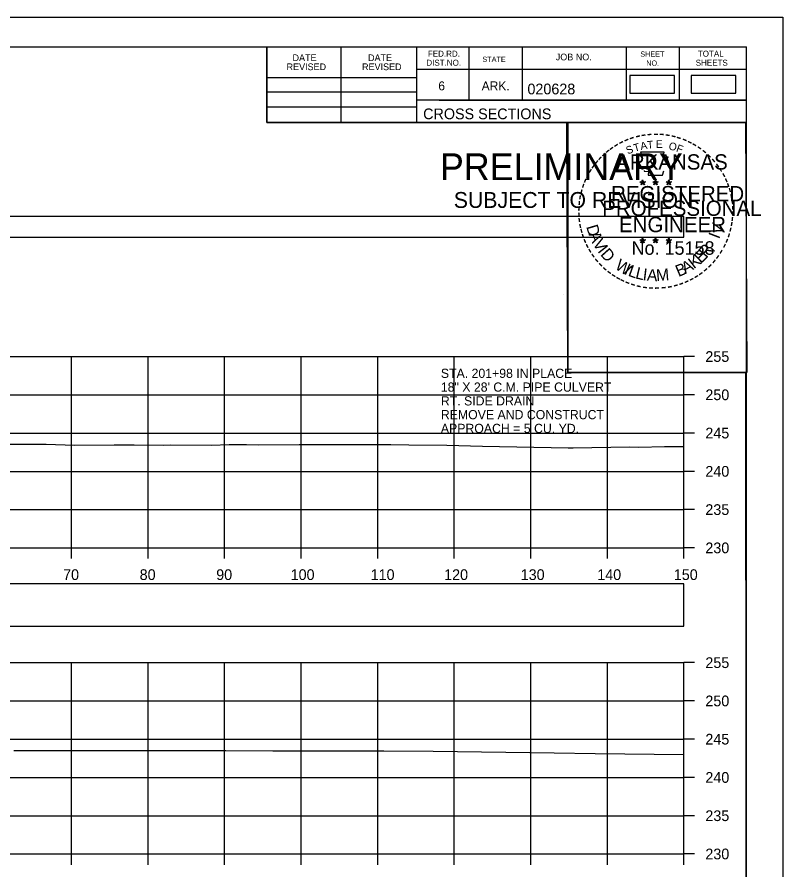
# Model space of a CAD drawing. Extents: x 1369627 to 1374022, y 380035 to 398173.
# Drawn here: x 1372161.4 to 1372261.5, y 380567.3 to 380678.8 of the extents above; entities that cross this region are included whole.
import ezdxf

# ---------------------------------------------------------------- set-up
doc = ezdxf.new("R2010")
doc.units = 0
for name, color, linetype in [('Default', 7, 'Continuous'), ('R_Axis', 7, 'Continuous'), ('R_Axis Annot', 7, 'Continuous'), ('R_Border', 7, 'Continuous'), ('R_Border PE', 7, 'Continuous'), ('R_Border Prem', 7, 'Continuous'), ('R_Exist Surface', 7, 'Continuous'), ('R_Grid', 7, 'Continuous'), ('R_No Plot', 7, 'Continuous'), ('R_Water', 7, 'Continuous')]:
    doc.layers.add(name, color=color, linetype=linetype)

msp = doc.modelspace()

# ---------------------------------------------------------------- linework, layer by layer
at = {"layer": 'Default'}
for points in [[(1372241.46, 380668.86), (1372247.3, 380668.86), (1372247.3, 380671.17), (1372241.46, 380671.17)], [(1372249.48, 380668.86), (1372255.32, 380668.86), (1372255.32, 380671.17), (1372249.48, 380671.17)], [(1371948.53, 380650.04), (1372248.53, 380650.04), (1372248.53, 380652.74), (1371948.53, 380652.74)], [(1371948.53, 380599.19), (1372248.53, 380599.19), (1372248.53, 380604.72), (1371948.53, 380604.72)]]:
    msp.add_lwpolyline(points, close=True, dxfattribs=at)
at = {"layer": 'R_Axis'}
for p, q in [((1372248.53, 380609.43), (1372248.53, 380634.43)), ((1372249.93, 380634.43), (1372248.53, 380634.43)), ((1372249.93, 380629.43), (1372248.53, 380629.43)), ((1372249.93, 380624.43), (1372248.53, 380624.43)), ((1372249.93, 380619.43), (1372248.53, 380619.43)), ((1372249.93, 380614.43), (1372248.53, 380614.43)), ((1371948.53, 380609.43), (1372248.53, 380609.43)), ((1372168.53, 380608.03), (1372168.53, 380609.43)), ((1372178.53, 380608.03), (1372178.53, 380609.43)), ((1372188.53, 380608.03), (1372188.53, 380609.43)), ((1372198.53, 380608.03), (1372198.53, 380609.43)), ((1372208.53, 380608.03), (1372208.53, 380609.43)), ((1372218.53, 380608.03), (1372218.53, 380609.43)), ((1372228.53, 380608.03), (1372228.53, 380609.43)), ((1372238.53, 380608.03), (1372238.53, 380609.43)), ((1372248.53, 380608.03), (1372248.53, 380609.43)), ((1372249.93, 380609.43), (1372248.53, 380609.43)), ((1372248.53, 380569.43), (1372248.53, 380594.43)), ((1372249.93, 380594.43), (1372248.53, 380594.43)), ((1372249.93, 380589.43), (1372248.53, 380589.43)), ((1372249.93, 380584.43), (1372248.53, 380584.43)), ((1372249.93, 380579.43), (1372248.53, 380579.43)), ((1372249.93, 380574.43), (1372248.53, 380574.43)), ((1371948.53, 380569.43), (1372248.53, 380569.43)), ((1372168.53, 380568.03), (1372168.53, 380569.43)), ((1372178.53, 380568.03), (1372178.53, 380569.43)), ((1372188.53, 380568.03), (1372188.53, 380569.43)), ((1372198.53, 380568.03), (1372198.53, 380569.43)), ((1372208.53, 380568.03), (1372208.53, 380569.43)), ((1372218.53, 380568.03), (1372218.53, 380569.43)), ((1372228.53, 380568.03), (1372228.53, 380569.43)), ((1372238.53, 380568.03), (1372238.53, 380569.43)), ((1372248.53, 380568.03), (1372248.53, 380569.43)), ((1372249.93, 380569.43), (1372248.53, 380569.43))]:
    msp.add_line(p, q, dxfattribs=at)
at = {"layer": 'R_Border'}
for p, q in [((1371940.53, 380674.89), (1372256.71, 380674.89)), ((1372194.07, 380665.01), (1372194.07, 380674.89)), ((1372203.75, 380665.01), (1372203.75, 380674.89)), ((1372213.61, 380674.89), (1372213.61, 380665.01)), ((1372220.45, 380674.89), (1372220.45, 380667.95)), ((1372227.39, 380674.89), (1372227.39, 380667.95)), ((1372240.97, 380674.89), (1372240.97, 380667.95)), ((1372247.91, 380674.89), (1372247.91, 380667.95)), ((1372256.71, 380469.43), (1372256.71, 380674.89)), ((1372256.71, 380671.95), (1372213.61, 380671.95)), ((1372256.71, 380671.97), (1372256.71, 380671.97)), ((1372194.07, 380670.87), (1372213.61, 380670.87)), ((1372194.07, 380669.01), (1372213.61, 380669.01)), ((1372256.71, 380667.95), (1372213.61, 380667.95)), ((1372216.57, 380667.95), (1372256.71, 380667.95)), ((1372194.07, 380667.07), (1372213.61, 380667.07)), ((1372256.71, 380665.01), (1372194.07, 380665.01))]:
    msp.add_line(p, q, dxfattribs=at)
at = {"layer": 'R_Border PE'}
for p, q in [((1372242.79, 380657.27), (1372243.14, 380657.16)), ((1372242.79, 380657.27), (1372243.05, 380657.23)), ((1372242.79, 380657.27), (1372243.03, 380657.15)), ((1372242.93, 380656.86), (1372243.14, 380657.16)), ((1372242.93, 380656.86), (1372243.05, 380657.11)), ((1372242.93, 380656.86), (1372243.14, 380657.08)), ((1372243.14, 380657.52), (1372243.1, 380657.27)), ((1372243.14, 380657.16), (1372243.14, 380657.52)), ((1372243.14, 380657.52), (1372243.19, 380657.27)), ((1372243.49, 380657.27), (1372243.14, 380657.16)), ((1372243.36, 380656.86), (1372243.14, 380657.16)), ((1372243.36, 380656.86), (1372243.14, 380657.08)), ((1372243.49, 380657.27), (1372243.2, 380657.22)), ((1372243.36, 380656.86), (1372243.22, 380657.15)), ((1372243.49, 380657.27), (1372243.29, 380657.17)), ((1372244.46, 380657.27), (1372244.81, 380657.16)), ((1372244.46, 380657.27), (1372244.72, 380657.23)), ((1372244.46, 380657.27), (1372244.7, 380657.15)), ((1372244.6, 380656.86), (1372244.81, 380657.16)), ((1372244.6, 380656.86), (1372244.72, 380657.11)), ((1372244.6, 380656.86), (1372244.81, 380657.08)), ((1372244.81, 380657.52), (1372244.77, 380657.27)), ((1372244.81, 380657.16), (1372244.81, 380657.52)), ((1372244.81, 380657.52), (1372244.86, 380657.27)), ((1372245.16, 380657.27), (1372244.81, 380657.16)), ((1372245.03, 380656.86), (1372244.81, 380657.16)), ((1372245.03, 380656.86), (1372244.81, 380657.08)), ((1372245.16, 380657.27), (1372244.87, 380657.22)), ((1372245.03, 380656.86), (1372244.89, 380657.15)), ((1372245.16, 380657.27), (1372244.96, 380657.17)), ((1372246.23, 380657.26), (1372246.58, 380657.15)), ((1372246.23, 380657.26), (1372246.48, 380657.21)), ((1372246.23, 380657.26), (1372246.47, 380657.14)), ((1372246.36, 380656.85), (1372246.58, 380657.15)), ((1372246.36, 380656.85), (1372246.49, 380657.09)), ((1372246.36, 380656.85), (1372246.58, 380657.07)), ((1372246.58, 380657.51), (1372246.54, 380657.26)), ((1372246.58, 380657.15), (1372246.58, 380657.51)), ((1372246.58, 380657.51), (1372246.63, 380657.26)), ((1372246.92, 380657.26), (1372246.58, 380657.15)), ((1372246.79, 380656.85), (1372246.58, 380657.15)), ((1372246.79, 380656.85), (1372246.58, 380657.06)), ((1372246.92, 380657.26), (1372246.64, 380657.21)), ((1372246.79, 380656.85), (1372246.65, 380657.14)), ((1372246.92, 380657.26), (1372246.72, 380657.16)), ((1372242.79, 380649.7), (1372243.14, 380649.59)), ((1372242.79, 380649.7), (1372243.04, 380649.65)), ((1372242.79, 380649.7), (1372243.03, 380649.58)), ((1372242.92, 380649.29), (1372243.14, 380649.59)), ((1372242.92, 380649.29), (1372243.05, 380649.53)), ((1372242.92, 380649.29), (1372243.14, 380649.51)), ((1372243.14, 380649.95), (1372243.1, 380649.7)), ((1372243.14, 380649.59), (1372243.14, 380649.95)), ((1372243.14, 380649.95), (1372243.19, 380649.7)), ((1372243.49, 380649.7), (1372243.14, 380649.59)), ((1372243.35, 380649.29), (1372243.14, 380649.59)), ((1372243.35, 380649.29), (1372243.14, 380649.5)), ((1372243.49, 380649.7), (1372243.2, 380649.65)), ((1372243.35, 380649.29), (1372243.22, 380649.58)), ((1372243.49, 380649.7), (1372243.28, 380649.6)), ((1372244.46, 380649.7), (1372244.81, 380649.59)), ((1372244.46, 380649.7), (1372244.71, 380649.65)), ((1372244.46, 380649.7), (1372244.7, 380649.58)), ((1372244.59, 380649.29), (1372244.81, 380649.59)), ((1372244.59, 380649.29), (1372244.72, 380649.53)), ((1372244.59, 380649.29), (1372244.81, 380649.51)), ((1372244.81, 380649.95), (1372244.77, 380649.7)), ((1372244.81, 380649.59), (1372244.81, 380649.95)), ((1372244.81, 380649.95), (1372244.86, 380649.7)), ((1372245.16, 380649.7), (1372244.81, 380649.59)), ((1372245.02, 380649.29), (1372244.81, 380649.59)), ((1372245.02, 380649.29), (1372244.81, 380649.5)), ((1372245.16, 380649.7), (1372244.87, 380649.65)), ((1372245.02, 380649.29), (1372244.88, 380649.58)), ((1372245.16, 380649.7), (1372244.95, 380649.6)), ((1372246.23, 380649.69), (1372246.58, 380649.58)), ((1372246.23, 380649.69), (1372246.48, 380649.64)), ((1372246.23, 380649.69), (1372246.46, 380649.57)), ((1372246.36, 380649.28), (1372246.58, 380649.58)), ((1372246.36, 380649.28), (1372246.49, 380649.52)), ((1372246.36, 380649.28), (1372246.57, 380649.5)), ((1372246.58, 380649.94), (1372246.53, 380649.69)), ((1372246.79, 380649.28), (1372246.57, 380649.49)), ((1372246.58, 380649.58), (1372246.58, 380649.94)), ((1372246.58, 380649.94), (1372246.62, 380649.69)), ((1372246.92, 380649.69), (1372246.58, 380649.58)), ((1372246.79, 380649.28), (1372246.58, 380649.58)), ((1372246.92, 380649.69), (1372246.64, 380649.64)), ((1372246.79, 380649.28), (1372246.65, 380649.57)), ((1372246.92, 380649.69), (1372246.72, 380649.59))]:
    msp.add_line(p, q, dxfattribs=at)
for points in [[(1372242.84, 380661.15), (1372243.1, 380660.32)], [(1372246.35, 380660.23), (1372246.49, 380660.51), (1372245.8, 380660.49), (1372245.95, 380661.15), (1372242.84, 380661.15)], [(1372243.33, 380658.73), (1372243.33, 380658.64), (1372243.89, 380658.62), (1372243.84, 380658.15), (1372245.71, 380658.15), (1372245.91, 380658.68)], [(1372243.14, 380657.52), (1372243.36, 380656.86), (1372242.79, 380657.27), (1372243.49, 380657.27), (1372242.93, 380656.86), (1372243.14, 380657.52)], [(1372244.81, 380657.52), (1372245.03, 380656.86), (1372244.46, 380657.27), (1372245.16, 380657.27), (1372244.6, 380656.86), (1372244.81, 380657.52)], [(1372246.58, 380657.51), (1372246.79, 380656.85), (1372246.23, 380657.26), (1372246.92, 380657.26), (1372246.36, 380656.85), (1372246.58, 380657.51)], [(1372243.14, 380649.95), (1372243.35, 380649.29), (1372242.79, 380649.7), (1372243.49, 380649.7), (1372242.92, 380649.29), (1372243.14, 380649.95)], [(1372244.81, 380649.95), (1372245.02, 380649.29), (1372244.46, 380649.7), (1372245.16, 380649.7), (1372244.59, 380649.29), (1372244.81, 380649.95)], [(1372246.58, 380649.94), (1372246.79, 380649.28), (1372246.23, 380649.69), (1372246.92, 380649.69), (1372246.36, 380649.28), (1372246.58, 380649.94)]]:
    msp.add_lwpolyline(points, dxfattribs=at)
for centre, radius in [((1372243.14, 380657.16), 0.172), ((1372243.14, 380657.16), 0.145), ((1372243.14, 380657.16), 0.116), ((1372243.14, 380657.16), 0.0991), ((1372243.14, 380657.16), 0.0747), ((1372243.14, 380657.16), 0.0495), ((1372243.14, 380657.16), 0.0296), ((1372244.81, 380657.16), 0.172), ((1372244.81, 380657.16), 0.145), ((1372244.81, 380657.16), 0.116), ((1372244.81, 380657.16), 0.0991), ((1372244.81, 380657.16), 0.0747), ((1372244.81, 380657.16), 0.0495), ((1372244.81, 380657.16), 0.0296), ((1372246.58, 380657.15), 0.172), ((1372246.58, 380657.15), 0.145), ((1372246.58, 380657.15), 0.116), ((1372246.58, 380657.15), 0.0991), ((1372246.58, 380657.15), 0.0747), ((1372246.58, 380657.15), 0.0495), ((1372246.58, 380657.15), 0.0296), ((1372243.14, 380649.59), 0.172), ((1372243.14, 380649.59), 0.145), ((1372243.14, 380649.59), 0.116), ((1372243.14, 380649.59), 0.0991), ((1372243.14, 380649.59), 0.0747), ((1372243.14, 380649.59), 0.0495), ((1372243.14, 380649.59), 0.0296), ((1372244.81, 380649.59), 0.172), ((1372244.81, 380649.59), 0.145), ((1372244.81, 380649.59), 0.116), ((1372244.81, 380649.59), 0.0991), ((1372244.81, 380649.59), 0.0747), ((1372244.81, 380649.59), 0.0495), ((1372244.81, 380649.59), 0.0296), ((1372246.57, 380649.58), 0.172), ((1372246.57, 380649.58), 0.145), ((1372246.57, 380649.58), 0.116), ((1372246.57, 380649.58), 0.0991), ((1372246.57, 380649.58), 0.0747), ((1372246.57, 380649.58), 0.0495), ((1372246.57, 380649.58), 0.0296)]:
    msp.add_circle(centre, radius, dxfattribs=at)
at = {"layer": 'R_Exist Surface'}
for points in [[(1372158.26, 380623), (1372162.67, 380622.99), (1372165.22, 380622.96), (1372168.93, 380622.86), (1372174.12, 380622.89), (1372176.46, 380622.91), (1372176.71, 380622.9), (1372180.51, 380622.87), (1372181.53, 380622.88), (1372186.83, 380622.87), (1372189.13, 380622.94), (1372191.39, 380622.92), (1372193, 380622.91), (1372198.29, 380622.94), (1372210.26, 380622.92), (1372212.59, 380622.9), (1372217.57, 380622.84), (1372222.2, 380622.73), (1372233.42, 380622.48), (1372234.08, 380622.49), (1372241.44, 380622.63), (1372242.62, 380622.61), (1372246, 380622.66), (1372248.53, 380622.69)], [(1372161, 380582.96), (1372170.49, 380582.96), (1372173.99, 380582.97), (1372188.69, 380582.96), (1372194.83, 380582.91), (1372209.35, 380582.91), (1372215.77, 380582.86), (1372231.58, 380582.64), (1372236.92, 380582.58), (1372248.53, 380582.42)]]:
    msp.add_lwpolyline(points, dxfattribs=at)
at = {"layer": 'R_Grid'}
for p, q in [((1371948.53, 380634.43), (1372248.53, 380634.43)), ((1372168.53, 380609.43), (1372168.53, 380634.43)), ((1372178.53, 380609.43), (1372178.53, 380634.43)), ((1372188.53, 380609.43), (1372188.53, 380634.43)), ((1372198.53, 380609.43), (1372198.53, 380634.43)), ((1372208.53, 380609.43), (1372208.53, 380634.43)), ((1372218.53, 380609.43), (1372218.53, 380634.43)), ((1372228.53, 380609.43), (1372228.53, 380634.43)), ((1372238.53, 380609.43), (1372238.53, 380634.43)), ((1372248.53, 380609.43), (1372248.53, 380634.43)), ((1371948.53, 380629.43), (1372248.53, 380629.43)), ((1371948.53, 380624.43), (1372248.53, 380624.43)), ((1371948.53, 380619.43), (1372248.53, 380619.43)), ((1371948.53, 380614.43), (1372248.53, 380614.43)), ((1371948.53, 380609.43), (1372248.53, 380609.43)), ((1371948.53, 380594.43), (1372248.53, 380594.43)), ((1372168.53, 380569.43), (1372168.53, 380594.43)), ((1372178.53, 380569.43), (1372178.53, 380594.43)), ((1372188.53, 380569.43), (1372188.53, 380594.43)), ((1372198.53, 380569.43), (1372198.53, 380594.43)), ((1372208.53, 380569.43), (1372208.53, 380594.43)), ((1372218.53, 380569.43), (1372218.53, 380594.43)), ((1372228.53, 380569.43), (1372228.53, 380594.43)), ((1372238.53, 380569.43), (1372238.53, 380594.43)), ((1372248.53, 380569.43), (1372248.53, 380594.43)), ((1371948.53, 380589.43), (1372248.53, 380589.43)), ((1371948.53, 380584.43), (1372248.53, 380584.43)), ((1371948.53, 380579.43), (1372248.53, 380579.43)), ((1371948.53, 380574.43), (1372248.53, 380574.43)), ((1371948.53, 380569.43), (1372248.53, 380569.43))]:
    msp.add_line(p, q, dxfattribs=at)
at = {"layer": 'R_No Plot'}
for p, q in [((1371928.13, 380678.79), (1372261.46, 380678.79)), ((1372232.74, 380642.56), (1372232.74, 380642.56))]:
    msp.add_line(p, q, dxfattribs=at)
for points in [[(1371928.12, 380678.79), (1372261.46, 380678.79), (1372261.46, 380465.45), (1371928.12, 380465.45)], [(1372174.45, 380674.89), (1372194.07, 380674.89), (1372194.07, 380665.01), (1372210.18, 380665.01), (1372233.38, 380665.01), (1372233.38, 380632.34), (1372256.59, 380632.34), (1372256.71, 380469.43), (1371940.53, 380469.43), (1371940.53, 380674.89)], [(1372233.24, 380665.01), (1372256.59, 380665.01), (1372256.73, 380632.34), (1372233.38, 380632.34)]]:
    msp.add_lwpolyline(points, close=True, dxfattribs=at)

# ---------------------------------------------------------------- texts
at = {"layer": 'R_Axis Annot'}
for s, p in [('255', (1372251.33, 380633.73)), ('250', (1372251.33, 380628.73)), ('245', (1372251.33, 380623.73)), ('240', (1372251.33, 380618.73)), ('235', (1372251.33, 380613.73)), ('230', (1372251.33, 380608.73)), ('70', (1372167.44, 380605.23)), ('80', (1372177.44, 380605.23)), ('90', (1372187.44, 380605.23)), ('100', (1372197.16, 380605.23)), ('110', (1372207.61, 380605.23)), ('120', (1372217.21, 380605.23)), ('130', (1372227.21, 380605.23)), ('140', (1372237.21, 380605.23)), ('150', (1372247.21, 380605.23)), ('255', (1372251.33, 380593.73)), ('250', (1372251.33, 380588.73)), ('245', (1372251.33, 380583.73)), ('240', (1372251.33, 380578.73)), ('235', (1372251.33, 380573.73)), ('230', (1372251.33, 380568.73))]:
    msp.add_text(s, height=1.4, dxfattribs=at).set_placement(p)
at = {"layer": 'R_Border'}
for s, height, p in [('DATE', 0.879, (1372197.41, 380673.03)), ('DATE', 0.879, (1372207.27, 380673.03)), ('FED.RD.', 0.782, (1372215.09, 380673.61)), ('STATE', 0.684, (1372222.21, 380672.93)), ('JOB NO.', 0.879, (1372231.79, 380673.13)), ('SHEET', 0.684, (1372242.83, 380673.61)), ('TOTAL', 0.782, (1372250.35, 380673.61)), ('REVISED', 0.879, (1372196.63, 380671.85)), ('REVISED', 0.879, (1372206.49, 380671.85)), ('DIST.NO.', 0.782, (1372214.89, 380672.43)), ('NO.', 0.684, (1372243.61, 380672.43)), ('SHEETS', 0.782, (1372250.07, 380672.43)), ('6', 1.17, (1372216.45, 380669.21)), ('ARK.', 1.172, (1372222.11, 380669.21)), ('020628', 1.4, (1372228.09, 380668.69)), ('CROSS SECTIONS', 1.4, (1372214.47, 380665.44))]:
    msp.add_text(s, height=height, rotation=360, dxfattribs=at).set_placement(p)
at = {"layer": 'R_Border PE'}
for s, height, rotation, p in [('-', 1.6, 10.2193, (1372243.01, 380662.68)), ('-', 1.6, 5.8968, (1372243.74, 380662.79)), ('-', 1.6, 0.1862, (1372244.51, 380662.86)), ('-', 1.6, 357.743, (1372245.24, 380662.85)), ('-', 1.6, 352.1617, (1372245.98, 380662.79)), ('-', 1.6, 28.7918, (1372240.32, 380661.69)), ('-', 1.6, 24.3072, (1372240.95, 380662.01)), ('-', 1.6, 19.1761, (1372241.58, 380662.28)), ('T', 1, 16.4036, (1372242.1, 380661.16)), ('-', 1.6, 13.6301, (1372242.33, 380662.52)), ('A', 1, 11.2132, (1372242.93, 380661.41)), ('T', 1, 6.0228, (1372243.78, 380661.57)), ('E', 1, 0.8323, (1372244.88, 380661.68)), ('O', 1, 350.4515, (1372246.49, 380661.47)), ('-', 1.6, 347.2049, (1372246.7, 380662.68)), ('-', 1.6, 342.3362, (1372247.33, 380662.52)), ('-', 1.6, 337.8551, (1372248.07, 380662.3)), ('-', 1.6, 334.1211, (1372248.7, 380662.03)), ('-', 1.6, 329.6409, (1372249.28, 380661.75)), ('-', 1.6, 38.9507, (1372238.67, 380660.55)), ('-', 1.6, 36.2317, (1372239.14, 380660.92)), ('-', 1.6, 34.0636, (1372239.72, 380661.32)), ('S', 1, 21.594, (1372241.19, 380660.83)), ('F', 1, 340.0707, (1372247.44, 380661.25)), ('-', 1.6, 325.8627, (1372249.92, 380661.38)), ('-', 1.6, 320.5297, (1372250.53, 380660.96)), ('-', 1.6, 50.6142, (1372237.38, 380659.17)), ('-', 1.6, 48.423, (1372237.78, 380659.65)), ('-', 1.6, 42.9622, (1372238.23, 380660.13)), ('ARKANSAS', 2, 360, (1372239.69, 380658.86)), ('-', 1.6, 315.5786, (1372251.13, 380660.47)), ('-', 1.6, 309.8797, (1372251.7, 380659.92)), ('-', 1.6, 58.0706, (1372236.64, 380658.07)), ('-', 1.6, 54.2325, (1372236.97, 380658.6)), ('-', 1.6, 306.6522, (1372252.22, 380659.32)), ('-', 1.4, 303.6753, (1372252.71, 380658.75)), ('-', 1.6, 62.8713, (1372236.33, 380657.46)), ('-', 1.6, 299.6684, (1372253.03, 380658.14)), ('-', 1.6, 72.3945, (1372235.85, 380656.22)), ('-', 1.6, 67.7743, (1372236.07, 380656.85)), ('REGISTERED', 2, 360, (1372239.01, 380654.71)), ('-', 1.6, 294.6628, (1372253.35, 380657.53)), ('-', 1.6, 290.5728, (1372253.61, 380656.95)), ('-', 1.6, 75.461, (1372235.66, 380655.5)), ('-', 1.6, 285.1233, (1372253.84, 380656.37)), ('-', 1.6, 280.5493, (1372254.04, 380655.63)), ('-', 1.6, 85.1863, (1372235.45, 380654.1)), ('-', 1.6, 81.2013, (1372235.52, 380654.79)), ('PROFESSIONAL', 2, 360, (1372237.86, 380652.81)), ('-', 1.6, 276.5962, (1372254.21, 380654.86)), ('-', 1.6, 89.0622, (1372235.42, 380653.4)), ('-', 1.6, 274.3301, (1372254.27, 380654.14)), ('-', 1.6, 269.9407, (1372254.3, 380653.51)), ('-', 1.6, 94.1959, (1372235.46, 380652.67)), ('-', 1.6, 98.9479, (1372235.53, 380652.01)), ('ENGINEER', 2, 360, (1372240.05, 380650.68)), ('-', 1.6, 263.5172, (1372254.28, 380652.84)), ('-', 1.6, 101.7149, (1372235.66, 380651.27)), ('-', 1.6, 105.4578, (1372235.83, 380650.68)), ('D', 1.54, 286.2848, (1372235.75, 380651.41)), ('V', 1.54, 72.6573, (1372253.35, 380650.25)), ('-', 1.6, 255.7626, (1372254.1, 380651.51)), ('-', 1.6, 260.9953, (1372254.21, 380652.19)), ('-', 1.6, 109.0874, (1372236.04, 380650.05)), ('A', 1.54, 292.7835, (1372236.05, 380650.41)), ('I', 1.54, 69.0301, (1372253.12, 380649.71)), ('-', 1.6, 252.8681, (1372253.92, 380650.79)), ('-', 1.6, 114.0643, (1372236.3, 380649.45)), ('-', 1.6, 115.7289, (1372236.6, 380648.83)), ('V', 1.54, 300.7936, (1372236.56, 380649.23)), ('I', 1.54, 308.3502, (1372237.19, 380648.19)), ('No. 15158', 1.757, 360, (1372241.69, 380647.73)), ('R', 1.54, 50.3651, (1372251.47, 380647.22)), ('-', 1.6, 244.6197, (1372253.43, 380649.49)), ('-', 1.6, 247.8887, (1372253.7, 380650.12)), ('-', 1.6, 120.4471, (1372236.96, 380648.25)), ('-', 1.6, 125.8934, (1372237.36, 380647.69)), ('D', 1.54, 311.9774, (1372237.54, 380647.73)), ('K', 1.54, 36.9143, (1372249.83, 380645.82)), ('E', 1.54, 44.0175, (1372250.74, 380646.51)), (',', 1.54, 57.4684, (1372252.2, 380648.1)), ('-', 1.6, 239.0712, (1372253.04, 380648.74)), ('-', 1.6, 130.7181, (1372237.82, 380647.13)), ('W', 1.54, 328.0731, (1372239.42, 380645.96)), ('B', 1.54, 22.8589, (1372247.82, 380644.81)), ('A', 1.54, 28.9042, (1372248.71, 380645.19)), ('-', 1.6, 231.2538, (1372252.21, 380647.52)), ('-', 1.6, 233.8452, (1372252.64, 380648.09)), ('-', 1.6, 134.2238, (1372238.34, 380646.59)), ('-', 1.6, 138.9338, (1372238.86, 380646.12)), ('-', 1.6, 144.6463, (1372239.42, 380645.72)), ('I', 1.54, 336.6877, (1372240.61, 380645.25)), ('L', 1.54, 340.3149, (1372241.14, 380645.01)), ('L', 1.54, 346.6625, (1372242.1, 380644.66)), ('I', 1.54, 353.0101, (1372243.09, 380644.43)), ('A', 1.54, 356.6373, (1372243.66, 380644.34)), ('M', 1.54, 4.6473, (1372244.95, 380644.28)), ('-', 1.6, 221.0851, (1372251.21, 380646.45)), ('-', 1.6, 225.7653, (1372251.73, 380646.96)), ('-', 1.6, 148.0898, (1372239.98, 380645.35)), ('-', 1.6, 151.5704, (1372240.56, 380645.02)), ('-', 1.6, 154.6002, (1372241.08, 380644.78)), ('-', 1.6, 207.3568, (1372249.57, 380645.24)), ('-', 1.6, 212.2491, (1372250.12, 380645.59)), ('-', 1.6, 215.7363, (1372250.66, 380645.97)), ('-', 1.6, 158.5612, (1372241.71, 380644.52)), ('-', 1.6, 162.7983, (1372242.39, 380644.31)), ('-', 1.6, 167.5555, (1372243.11, 380644.14)), ('-', 1.6, 173.1155, (1372243.88, 380644.03)), ('-', 1.6, 176.5183, (1372244.63, 380643.98)), ('AAMU', 0.00002, 360, (1372244.74, 380644.28)), ('-', 1.6, 181.5918, (1372245.37, 380644)), ('-', 1.6, 185.8167, (1372246.18, 380644.08)), ('-', 1.6, 191.2858, (1372246.92, 380644.21)), ('-', 1.6, 195.4743, (1372247.65, 380644.41)), ('-', 1.6, 199.4643, (1372248.31, 380644.64)), ('-', 1.6, 204.2516, (1372248.94, 380644.92))]:
    msp.add_text(s, height=height, rotation=rotation, dxfattribs=at).set_placement(p)
at = {"layer": 'R_Border Prem'}
for s, height, p in [('PRELIMINARY', 3.5, (1372216.66, 380657.48)), ('DWB', 0.01, (1372217.41, 380659.33)), ('SUBJECT TO REVISION', 2.0751, (1372218.47, 380653.85))]:
    msp.add_text(s, height=height, rotation=360, dxfattribs=at).set_placement(p)
at = {"layer": 'R_Water'}
for s, p in [('STA. 201+98 IN PLACE', (1372216.78, 380631.64)), ('18" X 28\' C.M. PIPE CULVERT', (1372216.78, 380629.84)), ('RT. SIDE DRAIN', (1372216.78, 380628.04)), ('REMOVE AND CONSTRUCT', (1372216.78, 380626.24)), ('APPROACH = 5 CU. YD.', (1372216.78, 380624.44))]:
    msp.add_text(s, height=1.2, dxfattribs=at).set_placement(p)

doc.saveas('drawing.dxf')
